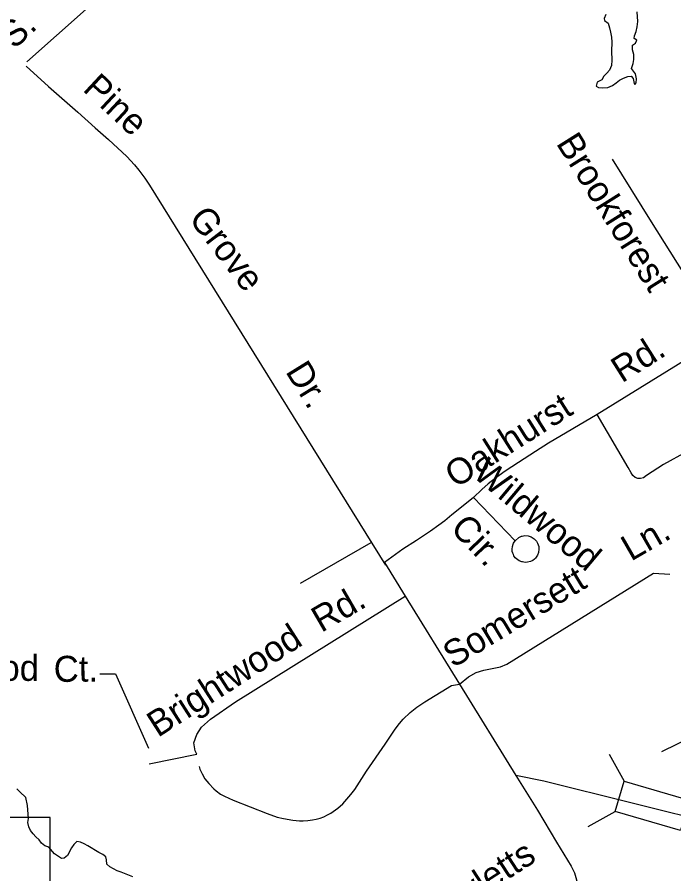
# Model space of a CAD drawing. Extents: x 2290055 to 2389491, y 66597 to 237875.
# Drawn here: x 2339421 to 2341823, y 165234 to 168365 of the extents above; entities that cross this region are included whole.
import ezdxf

# ---------------------------------------------------------------- set-up
doc = ezdxf.new("R2010")
doc.units = 0
for name, color, linetype in [('Exist Hydrographic Creek Single Shore', 7, 'Continuous'), ('Exist Hydrographic Pond Under 1500 Sq Ft', 7, 'Continuous'), ('Exist Road Non-System Structure Non-Sys Other Number Label', 7, 'Continuous'), ('Exist Road Non-System Type 51', 7, 'Continuous'), ('Exist Road Non-System Type 51 Label', 7, 'Continuous'), ('Exist Road Secondary Type 51 Attributed', 7, 'Continuous')]:
    doc.layers.add(name, color=color, linetype=linetype)

msp = doc.modelspace()

# ---------------------------------------------------------------- linework, layer by layer
at = {"layer": 'Exist Hydrographic Creek Single Shore'}
msp.add_lwpolyline([(2339845, 165222.4), (2339802, 165239.6), (2339787.2, 165244.1), (2339760.7, 165259.5), (2339749.2, 165269.2), (2339748.2, 165284.6), (2339746.2, 165295.3), (2339734.2, 165304.3), (2339720, 165311.8), (2339679.5, 165336), (2339666, 165343.4), (2339652.5, 165349.6), (2339640.2, 165351.5), (2339629, 165341.2), (2339620.2, 165328.2), (2339605.2, 165301), (2339593.7, 165291), (2339583, 165290), (2339557.5, 165307.2), (2339537.2, 165330.7), (2339523, 165336.2), (2339510.7, 165345.9), (2339501.7, 165358.5), (2339490.2, 165369), (2339479.5, 165380), (2339470, 165391.8), (2339464.5, 165405.9), (2339461, 165421), (2339462.5, 165436), (2339462.2, 165452.1), (2339459, 165483.2), (2339453.7, 165512.6), (2339430.7, 165533.4), (2339420.7, 165544.9)], dxfattribs=at)
at = {"layer": 'Exist Hydrographic Pond Under 1500 Sq Ft'}
for points in [[(2341573.7, 168374.9), (2341568.2, 168359.8), (2341569.5, 168353.2), (2341582.2, 168342.4), (2341587.2, 168326.3), (2341591, 168309.6), (2341594.2, 168291.4), (2341595.7, 168273.5), (2341594.5, 168240.5), (2341596.5, 168207.3), (2341594.2, 168187.7), (2341588, 168171.6), (2341578.2, 168160), (2341566.5, 168149.6), (2341559.5, 168136), (2341542, 168127.7), (2341538.7, 168112.7), (2341547.5, 168108.1), (2341563.2, 168105.9)], [(2341563.2, 168105.9), (2341581.5, 168108), (2341598, 168115.3), (2341612, 168124.7), (2341624.5, 168134.6), (2341638.2, 168141.6), (2341655, 168148.2), (2341666.2, 168149), (2341674, 168140.5), (2341677.5, 168122.2), (2341679.5, 168119.1), (2341684.5, 168124.3), (2341685.7, 168139.6), (2341682.2, 168157.9), (2341668, 168177.4), (2341674.5, 168194.9), (2341676.7, 168210), (2341676.7, 168228.6), (2341671.2, 168244.9), (2341671.5, 168261.9), (2341682.5, 168269.8), (2341687.5, 168280.3), (2341678.2, 168287.1), (2341678.5, 168296.6), (2341684.7, 168312.1), (2341689.2, 168329.2), (2341691.5, 168349.3), (2341689, 168383.8)]]:
    msp.add_lwpolyline(points, dxfattribs=at)
at = {"layer": 'Exist Road Non-System Structure Non-Sys Other Number Label'}
for p, q in [((2341778.7, 165681.2), (2344283.4, 166906.5)), ((2341586.3, 165671.5), (2341640.9, 165572.4)), ((2341509.4, 165406.6), (2341608.6, 165461.2))]:
    msp.add_line(p, q, dxfattribs=at)
for points in [[(2341640.9, 165572.4), (2341878.9, 165503.3), (2341846.7, 165392.1), (2341608.6, 165461.2)], [(2339542.4, 165439.6), (2338619.2, 165439.6), (2338619.2, 165065.8), (2339542.4, 165065.8)]]:
    msp.add_lwpolyline(points, close=True, dxfattribs=at)
at = {"layer": 'Exist Road Non-System Type 51'}
for p, q in [((2342013, 167203.3), (2341542.1, 166912.7)), ((2341090, 166608.7), (2341242.3, 166450.6)), ((2340714.2, 166443.8), (2340456.2, 166295.4))]:
    msp.add_line(p, q, dxfattribs=at)
for points in [[(2339456.8, 168201.4), (2339880.1, 168578.2), (2339922.3, 168621.9), (2339956.7, 168665.3), (2339971.2, 168705.9), (2339989.6, 168796.9), (2340012.1, 169081.7)], [(2339454.6, 168185.1), (2339535.8, 168110.8), (2339642.8, 168017.5), (2339706.4, 167960.2), (2339755.8, 167917.7), (2339822.5, 167855.4), (2339850.6, 167825.3), (2339866.8, 167805.6), (2339888.3, 167776.7), (2339905.3, 167751.2), (2340767.8, 166362.4)], [(2341597.1, 167845.4), (2341740.3, 167616.7), (2341855.6, 167433.2)], [(2341542.1, 166912.7), (2341364.1, 166807.6), (2341317.3, 166777.8), (2341254.9, 166737.3), (2341206, 166705.5), (2341171.2, 166679.8), (2341143.8, 166658.7), (2341120.7, 166638.1), (2341090, 166608.7)], [(2342151, 166892.9), (2342108.8, 166897.1), (2342090.9, 166894.4), (2342071.1, 166889.7), (2342053.2, 166885.1), (2342031.6, 166876), (2342015.8, 166867.5), (2341988.6, 166850.3), (2341941.9, 166820.6), (2341869.5, 166775.7), (2341785.3, 166730.4), (2341722.9, 166689.8), (2341711.4, 166681.2), (2341701.3, 166678.8), (2341691.5, 166678.4), (2341681.2, 166682.3), (2341673, 166689.8), (2341666.4, 166699.4), (2341655.7, 166719), (2341542.1, 166912.7)], [(2341090, 166608.7), (2341033.7, 166564.4), (2341010.5, 166545.4), (2340985.1, 166524.4), (2340963.7, 166507.8), (2340932.7, 166486.6), (2340907.5, 166469.5), (2340881.9, 166452.4), (2340831.3, 166420.5), (2340765.3, 166371.6)], [(2341242.3, 166450.6), (2341255.6, 166463.2), (2341265.6, 166467.6), (2341267.6, 166467.7), (2341277.3, 166470), (2341289.5, 166468.5), (2341301.5, 166465.1), (2341312, 166457.6), (2341320.2, 166449.7), (2341324.7, 166442), (2341329.1, 166430.1), (2341329.5, 166420.2), (2341328, 166408), (2341324.2, 166398), (2341316.7, 166387.6), (2341312.9, 166383.5), (2341307.2, 166379.3), (2341299.1, 166375), (2341287.4, 166372.3), (2341279.3, 166372), (2341269.3, 166373.9), (2341267.4, 166373.8), (2341257, 166377.3), (2341246.9, 166384.8), (2341242.5, 166388.6), (2341240.4, 166392.7), (2341238.2, 166396.6), (2341236.1, 166400.4), (2341233.9, 166406.3), (2341231.7, 166412.1), (2341231.4, 166420.3), (2341233, 166430.2), (2341234.6, 166438.5), (2341236.4, 166442.5), (2341242.3, 166450.6)], [(2341038.4, 165926.7), (2341072, 165954), (2341099.3, 165970.1), (2341128.4, 165978.2), (2341152.8, 165982.8), (2341170.7, 165986.1), (2341188.9, 165990.9), (2341212.1, 165999.9), (2341748.5, 166332.3), (2341807.8, 166329.5)], [(2340078.1, 165671.7), (2340072.8, 165682.9), (2340067.7, 165712.9), (2340078.3, 165743.2), (2340095.3, 165769.8), (2340128.3, 165799.3), (2340219.6, 165862.7), (2340840.1, 166248.6)], [(2340086.6, 165625.9), (2340089.4, 165616.3), (2340097.4, 165598.9), (2340108.1, 165581.5), (2340121.8, 165563.7), (2340140.1, 165544.5), (2340148.7, 165536.8), (2340164.9, 165525.1), (2340179.5, 165517.2), (2340210.8, 165502.8), (2340335.3, 165454.2), (2340372.4, 165441.3), (2340395, 165435.5), (2340430, 165429.7), (2340454, 165428), (2340466.7, 165427.9), (2340483.8, 165428.7), (2340501, 165430.6), (2340514.9, 165433.3), (2340529.5, 165437.3), (2340543, 165442.5), (2340555.9, 165448.9), (2340568, 165455.9), (2340594.5, 165474.3), (2340611.9, 165489.7), (2340642.1, 165523.1), (2340655.8, 165541.8), (2340698.6, 165608.9), (2340766.9, 165707.8), (2340803.4, 165762.9), (2340819, 165783), (2340833, 165798.8), (2340858.8, 165823.3), (2340883.4, 165842.3), (2340912.7, 165862.4), (2341009.9, 165922.5), (2341038.4, 165926.7)], [(2339904, 165635.8), (2340078.1, 165671.7)], [(2346662.2, 163895.5), (2346496.8, 163957.7), (2346262.9, 164054.5), (2345470.3, 164361.2), (2344269.9, 164769.9), (2343846.7, 164899.2), (2343648.3, 164953.3), (2343374.9, 165036.4), (2342316.9, 165330.9), (2341347, 165572.5), (2341245.5, 165593.4)]]:
    msp.add_lwpolyline(points, dxfattribs=at)
at = {"layer": 'Exist Road Non-System Type 51 Label'}
msp.add_lwpolyline([(2339723.7, 165965.1), (2339781.3, 165965.1), (2339901.8, 165692.7)], dxfattribs=at)
at = {"layer": 'Exist Road Secondary Type 51 Attributed'}
msp.add_lwpolyline([(2340765.3, 166371.6), (2340840.1, 166248.6), (2341038.4, 165926.7), (2341245.5, 165593.4), (2341324.4, 165466.6), (2341393.2, 165349.7), (2341447.8, 165261.5), (2341459, 165237.5), (2341472.7, 165190.2)], dxfattribs=at)

# ---------------------------------------------------------------- texts
at = {"layer": 'Exist Road Non-System Type 51 Label'}
for s, rotation, p in [('S.   Wallace', 42.6883, (2339411.1, 168245)), ('Pine', 316.9796, (2339657.6, 168098)), ('Brookforest', 302.072, (2341390.3, 167903.7)), ('Grove', 307.5144, (2340046, 167627.9)), ('Rd.', 32.2858, (2341632.7, 167025.9)), ('Dr.', 301.7198, (2340400.6, 167069.7)), ('Oakhurst', 32.3412, (2341024.9, 166641.2)), ('Wildwood', 320.0403, (2341083.1, 166688.2)), ('Cir.', 313.9354, (2341001.6, 166492.6)), ('Ln.', 30, (2341666.1, 166374.5)), ('Somersett', 31.1299, (2341015.7, 165984.3)), ('Rd.', 30.1513, (2340533.7, 166113.8)), ('Brightwood', 32.626, (2339936, 165730.3)), ('Brightwood', 359.8836, (2338865.8, 165940.2)), ('Ct.', 0.5756, (2339555.5, 165935)), ('Hewletts', 32.9878, (2340916.6, 165018))]:
    msp.add_text(s, height=95, rotation=rotation, dxfattribs=at).set_placement(p)

doc.saveas('drawing.dxf')
